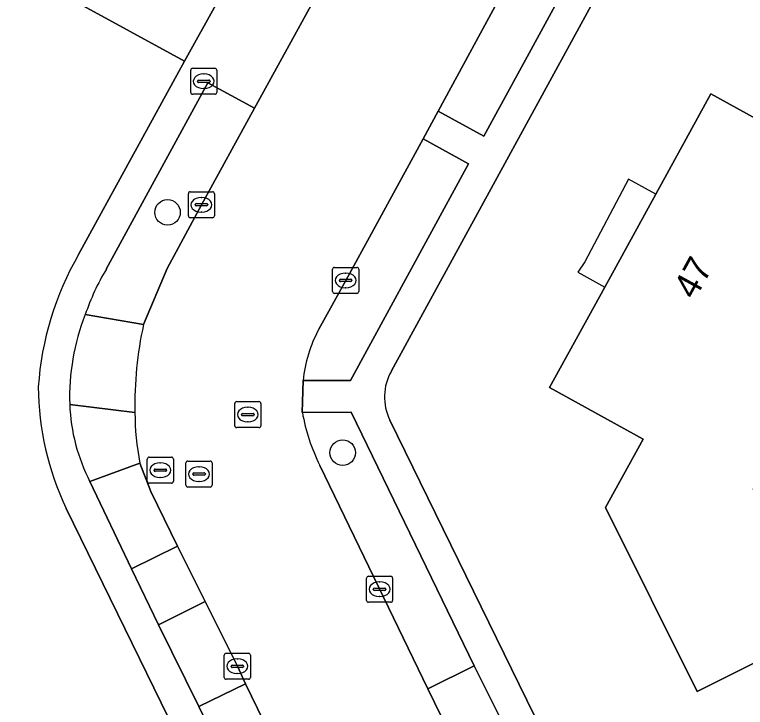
# Model space of a CAD drawing. Extents: x 160455 to 162082, y 388339 to 389736.
# Drawn here: x 160628 to 160656.03, y 389379.89 to 389406.48 of the extents above; entities that cross this region are included whole.
import ezdxf

# ---------------------------------------------------------------- set-up
doc = ezdxf.new("R2010")
doc.units = 0
for name, color, linetype in [('IMGEO_Boom', 7, 'Continuous'), ('IMGEO_Brandkraan', 7, 'Continuous'), ('IMGEO_Erf', 7, 'Continuous'), ('IMGEO_Kolk', 7, 'Continuous'), ('IMGEO_Pand', 7, 'Continuous'), ('IMGEO_Pand_nummerreeks', 7, 'Continuous'), ('IMGEO_Pand_overbouw', 7, 'Continuous'), ('IMGEO_Parkeervlak_open', 7, 'Continuous'), ('IMGEO_Rijbaan_lokaal_gesloten', 7, 'Continuous'), ('IMGEO_Rioolput', 7, 'Continuous'), ('IMGEO_Voetpad_open', 7, 'Continuous')]:
    doc.layers.add(name, color=color, linetype=linetype)

msp = doc.modelspace()

# ---------------------------------------------------------------- linework, layer by layer
at = {"layer": 'IMGEO_Boom'}
for centre in [(160633.87, 389398.892), (160640.589, 389389.67)]:
    msp.add_circle(centre, 0.489, dxfattribs=at)
at = {"layer": 'IMGEO_Brandkraan'}
for p, q in [((160634.758, 389403.499), (160634.758, 389404.351)), ((160634.833, 389404.425), (160635.685, 389404.425)), ((160635.246, 389404.205), (160635.271, 389404.205)), ((160635.759, 389404.351), (160635.759, 389403.499)), ((160635.017, 389403.919), (160635.017, 389403.931)), ((160635.455, 389403.882), (160635.057, 389403.882)), ((160635.06, 389403.968), (160635.458, 389403.968)), ((160635.501, 389403.931), (160635.501, 389403.919)), ((160635.269, 389403.645), (160635.244, 389403.645)), ((160635.685, 389403.425), (160634.833, 389403.425))]:
    msp.add_line(p, q, dxfattribs=at)
for points in [[(160634.758, 389403.499), (160634.758, 389404.351)], [(160634.833, 389404.425), (160635.685, 389404.425)], [(160635.759, 389404.351), (160635.759, 389403.499)], [(160635.685, 389403.425), (160634.833, 389403.425)]]:
    msp.add_lwpolyline(points, dxfattribs=at)
for centre, radius, start, end in [((160634.835, 389404.349), 0.0765, 91.552, 178.448), ((160634.835, 389404.349), 0.0765, 91.552, 178.448), ((160635.683, 389404.349), 0.0765, 1.552, 88.448), ((160635.683, 389404.349), 0.0765, 1.552, 88.448), ((160635.057, 389403.928), 0.0403, 85.8775, 175.7526), ((160635.054, 389403.918), 0.0366, 178.938, 274.7102), ((160635.458, 389403.925), 0.043, 264.8664, 352.4533), ((160635.462, 389403.93), 0.0386, 1.7309, 96.639), ((160634.835, 389403.501), 0.0765, 181.552, 268.448), ((160634.835, 389403.501), 0.0765, 181.552, 268.448), ((160635.683, 389403.501), 0.0765, 271.552, 358.448), ((160635.683, 389403.501), 0.0765, 271.552, 358.448)]:
    msp.add_arc(centre, radius, start, end, dxfattribs=at)
for centre, major_axis, ratio, start_param, end_param in [((160635.245, 389403.925), (-0.387, 0.002), 0.722429, 4.712389, 7.853982), ((160635.27, 389403.925), (-0.39, 0.002), 0.717154, 1.570796, 4.712389)]:
    msp.add_ellipse(centre, major_axis=major_axis, ratio=ratio, start_param=start_param, end_param=end_param, dxfattribs=at)
at = {"layer": 'IMGEO_Erf'}
for points in [[(160630.457, 389397.275), (160634.516, 389404.696), (160579.191, 389434.928), (160578.46, 389433.59), (160578.303, 389433.302), (160575.79, 389428.7), (160575.226, 389427.667), (160574.326, 389426.017), (160574.227, 389425.836), (160568.42, 389415.201), (160567.852, 389414.141), (160557.954, 389396.087), (160557.104, 389394.587), (160557.534, 389393.726), (160578.425, 389351.089), (160611.633, 389283.08)], [(160650.936, 389408.343), (160642.456, 389392.805)], [(160642.399, 389390.922), (160647.945, 389379.57), (160661.364, 389352.35), (160667.033, 389340.664), (160669.726, 389342.006), (160671.268, 389339.019), (160668.471, 389337.7), (160678.999, 389315.999)], [(160667.593, 389310.53), (160629.979, 389387.533)]]:
    msp.add_lwpolyline(points, dxfattribs=at)
msp.add_lwpolyline([(160656.336, 389388.275), (160657.895, 389387.415), (160659.905, 389383.366), (160658.653, 389382.74), (160654.181, 389380.503), (160650.673, 389387.57), (160652.117, 389390.185), (160648.523, 389392.17), (160650.637, 389396.022), (160652.6, 389399.596), (160654.712, 389403.444), (160658.297, 389401.466), (160659.757, 389404.113), (160667.604, 389404.763), (160668.022, 389399.781), (160668.136, 389398.415), (160663.761, 389398.053), (160662.202, 389398.913)], close=True, dxfattribs=at)
for centre, radius, start, end in [((160640.612, 389391.409), 11.727, 149.9863, 176.1416), ((160644.183, 389391.81), 1.993, 150.0636, 206.4686), ((160640.075, 389392.299), 11.164, 180.5184, 205.2716)]:
    msp.add_arc(centre, radius, start, end, dxfattribs=at)
at = {"layer": 'IMGEO_Kolk'}
for p, q in [((160634.743, 389399.685), (160635.595, 389399.685)), ((160634.668, 389398.759), (160634.668, 389399.611)), ((160635.156, 389399.465), (160635.181, 389399.465)), ((160635.669, 389399.611), (160635.669, 389398.759)), ((160634.927, 389399.179), (160634.927, 389399.191)), ((160635.365, 389399.142), (160634.967, 389399.142)), ((160634.97, 389399.228), (160635.368, 389399.228)), ((160635.411, 389399.191), (160635.411, 389399.179)), ((160635.179, 389398.905), (160635.154, 389398.905)), ((160635.595, 389398.685), (160634.743, 389398.685)), ((160640.2, 389395.856), (160640.2, 389396.708)), ((160640.275, 389396.782), (160641.127, 389396.782)), ((160641.201, 389396.708), (160641.201, 389395.856)), ((160640.502, 389396.325), (160640.9, 389396.325)), ((160640.688, 389396.562), (160640.713, 389396.562)), ((160640.459, 389396.276), (160640.459, 389396.288)), ((160640.897, 389396.239), (160640.499, 389396.239)), ((160640.943, 389396.288), (160640.943, 389396.276)), ((160641.127, 389395.782), (160640.275, 389395.782)), ((160640.711, 389396.002), (160640.686, 389396.002)), ((160641.502, 389384.002), (160641.502, 389384.854)), ((160641.577, 389384.928), (160642.429, 389384.928)), ((160642.503, 389384.854), (160642.503, 389384.002)), ((160641.99, 389384.708), (160642.015, 389384.708)), ((160641.761, 389384.422), (160641.761, 389384.434)), ((160642.199, 389384.385), (160641.801, 389384.385)), ((160641.804, 389384.471), (160642.202, 389384.471)), ((160642.245, 389384.434), (160642.245, 389384.422)), ((160642.013, 389384.148), (160641.988, 389384.148)), ((160642.429, 389383.928), (160641.577, 389383.928)), ((160636.046, 389381.046), (160636.046, 389381.898)), ((160636.121, 389381.972), (160636.973, 389381.972)), ((160636.534, 389381.752), (160636.559, 389381.752)), ((160637.047, 389381.898), (160637.047, 389381.046)), ((160636.305, 389381.466), (160636.305, 389381.478)), ((160636.348, 389381.515), (160636.746, 389381.515)), ((160636.789, 389381.478), (160636.789, 389381.466)), ((160636.743, 389381.429), (160636.345, 389381.429)), ((160636.557, 389381.192), (160636.532, 389381.192)), ((160636.973, 389380.972), (160636.121, 389380.972))]:
    msp.add_line(p, q, dxfattribs=at)
for points in [[(160634.743, 389399.685), (160635.595, 389399.685)], [(160634.668, 389398.759), (160634.668, 389399.611)], [(160635.669, 389399.611), (160635.669, 389398.759)], [(160635.595, 389398.685), (160634.743, 389398.685)], [(160640.2, 389395.856), (160640.2, 389396.708)], [(160640.275, 389396.782), (160641.127, 389396.782)], [(160641.201, 389396.708), (160641.201, 389395.856)], [(160641.127, 389395.782), (160640.275, 389395.782)], [(160641.502, 389384.002), (160641.502, 389384.854)], [(160641.577, 389384.928), (160642.429, 389384.928)], [(160642.503, 389384.854), (160642.503, 389384.002)], [(160642.429, 389383.928), (160641.577, 389383.928)], [(160636.046, 389381.046), (160636.046, 389381.898)], [(160636.121, 389381.972), (160636.973, 389381.972)], [(160637.047, 389381.898), (160637.047, 389381.046)], [(160636.973, 389380.972), (160636.121, 389380.972)]]:
    msp.add_lwpolyline(points, dxfattribs=at)
for centre, radius, start, end in [((160634.745, 389399.609), 0.0765, 91.552, 178.448), ((160634.745, 389399.609), 0.0765, 91.552, 178.448), ((160635.593, 389399.609), 0.0765, 1.552, 88.448), ((160635.593, 389399.609), 0.0765, 1.552, 88.448), ((160634.967, 389399.188), 0.0403, 85.8775, 175.7526), ((160634.964, 389399.178), 0.0366, 178.938, 274.7102), ((160635.368, 389399.185), 0.043, 264.8664, 352.4533), ((160635.372, 389399.19), 0.0386, 1.7309, 96.639), ((160634.745, 389398.761), 0.0765, 181.552, 268.448), ((160634.745, 389398.761), 0.0765, 181.552, 268.448), ((160635.593, 389398.761), 0.0765, 271.552, 358.448), ((160635.593, 389398.761), 0.0765, 271.552, 358.448), ((160640.277, 389396.706), 0.0765, 91.552, 178.448), ((160640.277, 389396.706), 0.0765, 91.552, 178.448), ((160641.125, 389396.706), 0.0765, 1.552, 88.448), ((160641.125, 389396.706), 0.0765, 1.552, 88.448), ((160640.499, 389396.285), 0.0403, 85.8775, 175.7526), ((160640.904, 389396.287), 0.0386, 1.7309, 96.639), ((160640.496, 389396.275), 0.0366, 178.938, 274.7102), ((160640.9, 389396.282), 0.043, 264.8664, 352.4533), ((160640.277, 389395.858), 0.0765, 181.552, 268.448), ((160640.277, 389395.858), 0.0765, 181.552, 268.448), ((160641.125, 389395.858), 0.0765, 271.552, 358.448), ((160641.125, 389395.858), 0.0765, 271.552, 358.448), ((160641.579, 389384.852), 0.0765, 91.552, 178.448), ((160641.579, 389384.852), 0.0765, 91.552, 178.448), ((160642.427, 389384.852), 0.0765, 1.552, 88.448), ((160642.427, 389384.852), 0.0765, 1.552, 88.448), ((160641.801, 389384.431), 0.0403, 85.8775, 175.7526), ((160641.798, 389384.421), 0.0366, 178.938, 274.7102), ((160642.202, 389384.428), 0.043, 264.8664, 352.4533), ((160642.206, 389384.433), 0.0386, 1.7309, 96.639), ((160641.579, 389384.004), 0.0765, 181.552, 268.448), ((160641.579, 389384.004), 0.0765, 181.552, 268.448), ((160642.427, 389384.004), 0.0765, 271.552, 358.448), ((160642.427, 389384.004), 0.0765, 271.552, 358.448), ((160636.123, 389381.896), 0.0765, 91.552, 178.448), ((160636.123, 389381.896), 0.0765, 91.552, 178.448), ((160636.971, 389381.896), 0.0765, 1.552, 88.448), ((160636.971, 389381.896), 0.0765, 1.552, 88.448), ((160636.345, 389381.475), 0.0403, 85.8775, 175.7526), ((160636.342, 389381.465), 0.0366, 178.938, 274.7102), ((160636.746, 389381.472), 0.043, 264.8664, 352.4533), ((160636.75, 389381.477), 0.0386, 1.7309, 96.639), ((160636.123, 389381.048), 0.0765, 181.552, 268.448), ((160636.123, 389381.048), 0.0765, 181.552, 268.448), ((160636.971, 389381.048), 0.0765, 271.552, 358.448), ((160636.971, 389381.048), 0.0765, 271.552, 358.448)]:
    msp.add_arc(centre, radius, start, end, dxfattribs=at)
for centre, major_axis, ratio, start_param, end_param in [((160635.155, 389399.185), (-0.387, 0.002), 0.722429, 4.712389, 7.853982), ((160635.18, 389399.185), (-0.39, 0.002), 0.717154, 1.570796, 4.712389), ((160640.687, 389396.282), (-0.387, 0.002), 0.722429, 4.712389, 7.853982), ((160640.712, 389396.282), (-0.39, 0.002), 0.717154, 1.570796, 4.712389), ((160641.989, 389384.428), (-0.387, 0.002), 0.722429, 4.712389, 7.853982), ((160642.014, 389384.428), (-0.39, 0.002), 0.717154, 1.570796, 4.712389), ((160636.533, 389381.472), (-0.387, 0.002), 0.722429, 4.712389, 7.853982), ((160636.558, 389381.472), (-0.39, 0.002), 0.717154, 1.570796, 4.712389)]:
    msp.add_ellipse(centre, major_axis=major_axis, ratio=ratio, start_param=start_param, end_param=end_param, dxfattribs=at)
at = {"layer": 'IMGEO_Pand'}
msp.add_lwpolyline([(160652.6, 389399.596), (160650.637, 389396.022), (160648.523, 389392.17), (160652.117, 389390.185), (160650.673, 389387.57), (160654.181, 389380.503), (160658.653, 389382.74), (160659.905, 389383.366), (160657.895, 389387.415), (160656.336, 389388.275), (160662.202, 389398.913), (160663.761, 389398.053), (160668.136, 389398.415), (160668.022, 389399.781), (160667.604, 389404.763), (160659.757, 389404.113), (160658.297, 389401.466), (160654.712, 389403.444)], close=True, dxfattribs=at)
at = {"layer": 'IMGEO_Pand_overbouw'}
msp.add_lwpolyline([(160652.6, 389399.596), (160651.544, 389400.174), (160649.878, 389396.997), (160649.601, 389396.597), (160650.637, 389396.022)], close=True, dxfattribs=at)
at = {"layer": 'IMGEO_Parkeervlak_open'}
for points in [[(160648.028, 389409.714), (160646.845, 389407.57), (160644.245, 389402.784), (160646.001, 389401.813), (160650.329, 389409.751), (160649.258, 389411.227)], [(160635.168, 389399.186), (160637.202, 389402.887), (160635.42, 389403.86), (160631.521, 389396.716)], [(160639.069, 389392.434), (160640.891, 389392.439), (160645.418, 389400.751), (160643.67, 389401.716), (160640.702, 389396.281), (160639.672, 389394.404)], [(160630.712, 389394.97), (160632.947, 389394.585), (160633.852, 389396.739), (160635.168, 389399.186)], [(160632.619, 389391.217), (160630.116, 389391.519)], [(160639.709, 389389.183), (160643.852, 389380.604), (160645.631, 389381.487), (160640.909, 389391.227), (160639.039, 389391.215)], [(160630.892, 389388.557), (160632.811, 389389.266)]]:
    msp.add_lwpolyline(points, dxfattribs=at)
for points in [[(160632.482, 389385.205), (160633.521, 389383.06), (160635.307, 389383.958), (160634.247, 389386.086)], [(160642.628, 389368.942), (160636.853, 389380.803), (160635.069, 389379.93), (160640.839, 389368.075)]]:
    msp.add_lwpolyline(points, close=True, dxfattribs=at)
for centre, radius, start, end in [((160639.475, 389391.97), 9.262, 149.1767, 161.1025), ((160644.144, 389391.958), 5.097, 151.3219, 174.6403), ((160637.237, 389391.802), 7.127, 182.2755, 207.0859), ((160642.214, 389391.176), 9.595, 179.7569, 191.484), ((160646.499, 389392.548), 7.578, 190.1329, 206.3644)]:
    msp.add_arc(centre, radius, start, end, dxfattribs=at)
at = {"layer": 'IMGEO_Rijbaan_lokaal_gesloten'}
for points in [[(160643.73, 389414.607), (160642.483, 389412.561), (160642.373, 389412.349), (160640.327, 389408.573), (160639.588, 389407.229), (160637.202, 389402.887), (160635.168, 389399.186), (160633.852, 389396.739), (160632.947, 389394.585)], [(160639.672, 389394.404), (160640.702, 389396.281), (160643.67, 389401.716), (160644.245, 389402.784), (160646.845, 389407.57), (160648.028, 389409.714)], [(160639.039, 389391.215), (160639.069, 389392.434)], [(160632.811, 389389.266), (160633.225, 389388.183), (160634.247, 389386.086), (160635.307, 389383.958), (160636.546, 389381.471), (160636.853, 389380.803), (160642.628, 389368.942), (160643.584, 389367.029), (160644.159, 389365.813), (160649.173, 389355.588), (160650.689, 389352.477), (160651.464, 389350.869), (160656.704, 389340.132), (160658.225, 389337.004), (160662.314, 389328.628), (160663.198, 389326.786), (160664.737, 389323.652), (160669.123, 389314.72), (160669.246, 389314.43), (160674.882, 389317.14), (160674.735, 389317.405), (160658.413, 389350.846)], [(160658.413, 389350.846), (160656.872, 389353.998), (160649.024, 389370.051), (160648.835, 389370.418), (160647.496, 389373.176), (160645.387, 389377.458), (160643.852, 389380.604), (160639.709, 389389.183)]]:
    msp.add_lwpolyline(points, dxfattribs=at)
for centre, radius, start, end in [((160647.051, 389391.511), 14.435, 167.7064, 181.1689), ((160644.144, 389391.958), 5.097, 151.3219, 174.6403), ((160642.214, 389391.176), 9.595, 179.7569, 191.484), ((160646.499, 389392.548), 7.578, 190.1329, 206.3644)]:
    msp.add_arc(centre, radius, start, end, dxfattribs=at)
at = {"layer": 'IMGEO_Rioolput'}
for p, q in [((160636.448, 389390.706), (160636.448, 389391.558)), ((160636.523, 389391.632), (160637.375, 389391.632)), ((160637.449, 389391.558), (160637.449, 389390.706)), ((160636.936, 389391.412), (160636.961, 389391.412)), ((160636.707, 389391.126), (160636.707, 389391.138)), ((160637.145, 389391.089), (160636.747, 389391.089)), ((160636.75, 389391.175), (160637.148, 389391.175)), ((160637.191, 389391.138), (160637.191, 389391.126)), ((160636.959, 389390.852), (160636.934, 389390.852)), ((160637.375, 389390.632), (160636.523, 389390.632)), ((160633.091, 389388.571), (160633.091, 389389.423)), ((160633.166, 389389.497), (160634.018, 389389.497)), ((160634.092, 389389.423), (160634.092, 389388.571)), ((160634.651, 389389.348), (160635.503, 389389.348)), ((160633.393, 389389.04), (160633.791, 389389.04)), ((160633.579, 389389.277), (160633.604, 389389.277)), ((160634.576, 389388.422), (160634.576, 389389.274)), ((160635.064, 389389.128), (160635.089, 389389.128)), ((160635.577, 389389.274), (160635.577, 389388.422)), ((160633.35, 389388.991), (160633.35, 389389.003)), ((160633.788, 389388.954), (160633.39, 389388.954)), ((160633.834, 389389.003), (160633.834, 389388.991)), ((160634.835, 389388.842), (160634.835, 389388.854)), ((160635.273, 389388.805), (160634.875, 389388.805)), ((160634.878, 389388.891), (160635.276, 389388.891)), ((160635.319, 389388.854), (160635.319, 389388.842)), ((160634.018, 389388.497), (160633.166, 389388.497)), ((160633.602, 389388.717), (160633.577, 389388.717)), ((160635.087, 389388.568), (160635.062, 389388.568)), ((160635.503, 389388.348), (160634.651, 389388.348))]:
    msp.add_line(p, q, dxfattribs=at)
for points in [[(160636.448, 389390.706), (160636.448, 389391.558)], [(160636.523, 389391.632), (160637.375, 389391.632)], [(160637.449, 389391.558), (160637.449, 389390.706)], [(160637.375, 389390.632), (160636.523, 389390.632)], [(160633.091, 389388.571), (160633.091, 389389.423)], [(160633.166, 389389.497), (160634.018, 389389.497)], [(160634.092, 389389.423), (160634.092, 389388.571)], [(160634.651, 389389.348), (160635.503, 389389.348)], [(160634.576, 389388.422), (160634.576, 389389.274)], [(160635.577, 389389.274), (160635.577, 389388.422)], [(160634.018, 389388.497), (160633.166, 389388.497)], [(160635.503, 389388.348), (160634.651, 389388.348)]]:
    msp.add_lwpolyline(points, dxfattribs=at)
for centre, radius, start, end in [((160636.525, 389391.556), 0.0765, 91.552, 178.448), ((160636.525, 389391.556), 0.0765, 91.552, 178.448), ((160637.373, 389391.556), 0.0765, 1.552, 88.448), ((160637.373, 389391.556), 0.0765, 1.552, 88.448), ((160636.747, 389391.135), 0.0403, 85.8775, 175.7526), ((160636.744, 389391.125), 0.0366, 178.938, 274.7102), ((160637.148, 389391.132), 0.043, 264.8664, 352.4533), ((160637.152, 389391.137), 0.0386, 1.7309, 96.639), ((160636.525, 389390.708), 0.0765, 181.552, 268.448), ((160636.525, 389390.708), 0.0765, 181.552, 268.448), ((160637.373, 389390.708), 0.0765, 271.552, 358.448), ((160637.373, 389390.708), 0.0765, 271.552, 358.448), ((160633.168, 389389.421), 0.0765, 91.552, 178.448), ((160633.168, 389389.421), 0.0765, 91.552, 178.448), ((160634.016, 389389.421), 0.0765, 1.552, 88.448), ((160634.016, 389389.421), 0.0765, 1.552, 88.448), ((160634.653, 389389.272), 0.0765, 91.552, 178.448), ((160634.653, 389389.272), 0.0765, 91.552, 178.448), ((160635.501, 389389.272), 0.0765, 1.552, 88.448), ((160635.501, 389389.272), 0.0765, 1.552, 88.448), ((160633.39, 389389), 0.0403, 85.8775, 175.7526), ((160633.795, 389389.002), 0.0386, 1.7309, 96.639), ((160633.387, 389388.99), 0.0366, 178.938, 274.7102), ((160633.791, 389388.997), 0.043, 264.8664, 352.4533), ((160634.875, 389388.851), 0.0403, 85.8775, 175.7526), ((160634.872, 389388.841), 0.0366, 178.938, 274.7102), ((160635.276, 389388.848), 0.043, 264.8664, 352.4533), ((160635.28, 389388.853), 0.0386, 1.7309, 96.639), ((160633.168, 389388.573), 0.0765, 181.552, 268.448), ((160633.168, 389388.573), 0.0765, 181.552, 268.448), ((160634.016, 389388.573), 0.0765, 271.552, 358.448), ((160634.016, 389388.573), 0.0765, 271.552, 358.448), ((160634.653, 389388.424), 0.0765, 181.552, 268.448), ((160634.653, 389388.424), 0.0765, 181.552, 268.448), ((160635.501, 389388.424), 0.0765, 271.552, 358.448), ((160635.501, 389388.424), 0.0765, 271.552, 358.448)]:
    msp.add_arc(centre, radius, start, end, dxfattribs=at)
for centre, major_axis, ratio, start_param, end_param in [((160636.935, 389391.132), (-0.387, 0.002), 0.722429, 4.712389, 7.853982), ((160636.96, 389391.132), (-0.39, 0.002), 0.717154, 1.570796, 4.712389), ((160633.578, 389388.997), (-0.387, 0.002), 0.722429, 4.712389, 7.853982), ((160633.603, 389388.997), (-0.39, 0.002), 0.717154, 1.570796, 4.712389), ((160635.063, 389388.848), (-0.387, 0.002), 0.722429, 4.712389, 7.853982), ((160635.088, 389388.848), (-0.39, 0.002), 0.717154, 1.570796, 4.712389)]:
    msp.add_ellipse(centre, major_axis=major_axis, ratio=ratio, start_param=start_param, end_param=end_param, dxfattribs=at)
at = {"layer": 'IMGEO_Voetpad_open'}
for points in [[(160581.612, 389439.277), (160579.191, 389434.928), (160634.516, 389404.696), (160636.917, 389409.035)], [(160632.482, 389385.205), (160634.247, 389386.086), (160633.225, 389388.183), (160632.811, 389389.266), (160630.892, 389388.557)], [(160633.521, 389383.06), (160635.069, 389379.93), (160636.853, 389380.803), (160636.546, 389381.471), (160635.307, 389383.958)], [(160645.631, 389381.487), (160643.852, 389380.604), (160645.387, 389377.458), (160647.186, 389378.363)]]:
    msp.add_lwpolyline(points, close=True, dxfattribs=at)
for points in [[(160640.957, 389416.393), (160636.917, 389409.035), (160634.516, 389404.696), (160630.457, 389397.275)], [(160652.549, 389409.412), (160650.329, 389409.751), (160646.001, 389401.813), (160644.245, 389402.784), (160643.67, 389401.716), (160645.418, 389400.751), (160640.891, 389392.439), (160639.069, 389392.434), (160639.039, 389391.215), (160640.909, 389391.227), (160645.631, 389381.487), (160647.186, 389378.363), (160649.314, 389374.057), (160650.833, 389370.92), (160658.744, 389354.945), (160660.302, 389351.798), (160676.642, 389318.017), (160678.774, 389313.692), (160681.711, 389315.141)], [(160642.456, 389392.805), (160650.936, 389408.343)], [(160631.521, 389396.716), (160635.42, 389403.86), (160637.202, 389402.887), (160639.588, 389407.229)], [(160632.947, 389394.585), (160630.712, 389394.97)], [(160630.116, 389391.519), (160632.619, 389391.217)], [(160668.471, 389337.7), (160667.033, 389340.664), (160661.364, 389352.35), (160647.945, 389379.57), (160642.399, 389390.922)], [(160666.702, 389307.827), (160669.555, 389309.229), (160667.436, 389313.552), (160662.946, 389322.781), (160661.422, 389325.921), (160656.414, 389336.144), (160654.902, 389339.263), (160648.879, 389351.602), (160647.344, 389354.721), (160642.379, 389364.943), (160640.839, 389368.075), (160635.069, 389379.93), (160633.521, 389383.06), (160632.482, 389385.205), (160630.892, 389388.557)], [(160629.979, 389387.533), (160667.593, 389310.53)]]:
    msp.add_lwpolyline(points, dxfattribs=at)
for centre, radius, start, end in [((160640.612, 389391.409), 11.727, 149.9863, 176.1416), ((160639.475, 389391.97), 9.262, 149.1767, 161.1025), ((160638.879, 389391.783), 8.767, 158.68, 181.7229), ((160638.879, 389391.783), 8.767, 158.68, 181.7229), ((160647.051, 389391.511), 14.435, 167.7064, 181.1689), ((160644.183, 389391.81), 1.993, 150.0636, 206.4686), ((160640.075, 389392.299), 11.164, 180.5184, 205.2716), ((160637.237, 389391.802), 7.127, 182.2755, 207.0859)]:
    msp.add_arc(centre, radius, start, end, dxfattribs=at)

# ---------------------------------------------------------------- texts
at = {"layer": 'IMGEO_Pand_nummerreeks'}
msp.add_text('47', height=1, rotation=61.2349, dxfattribs=at).set_placement((160654.096, 389395.504))

doc.saveas('drawing.dxf')
